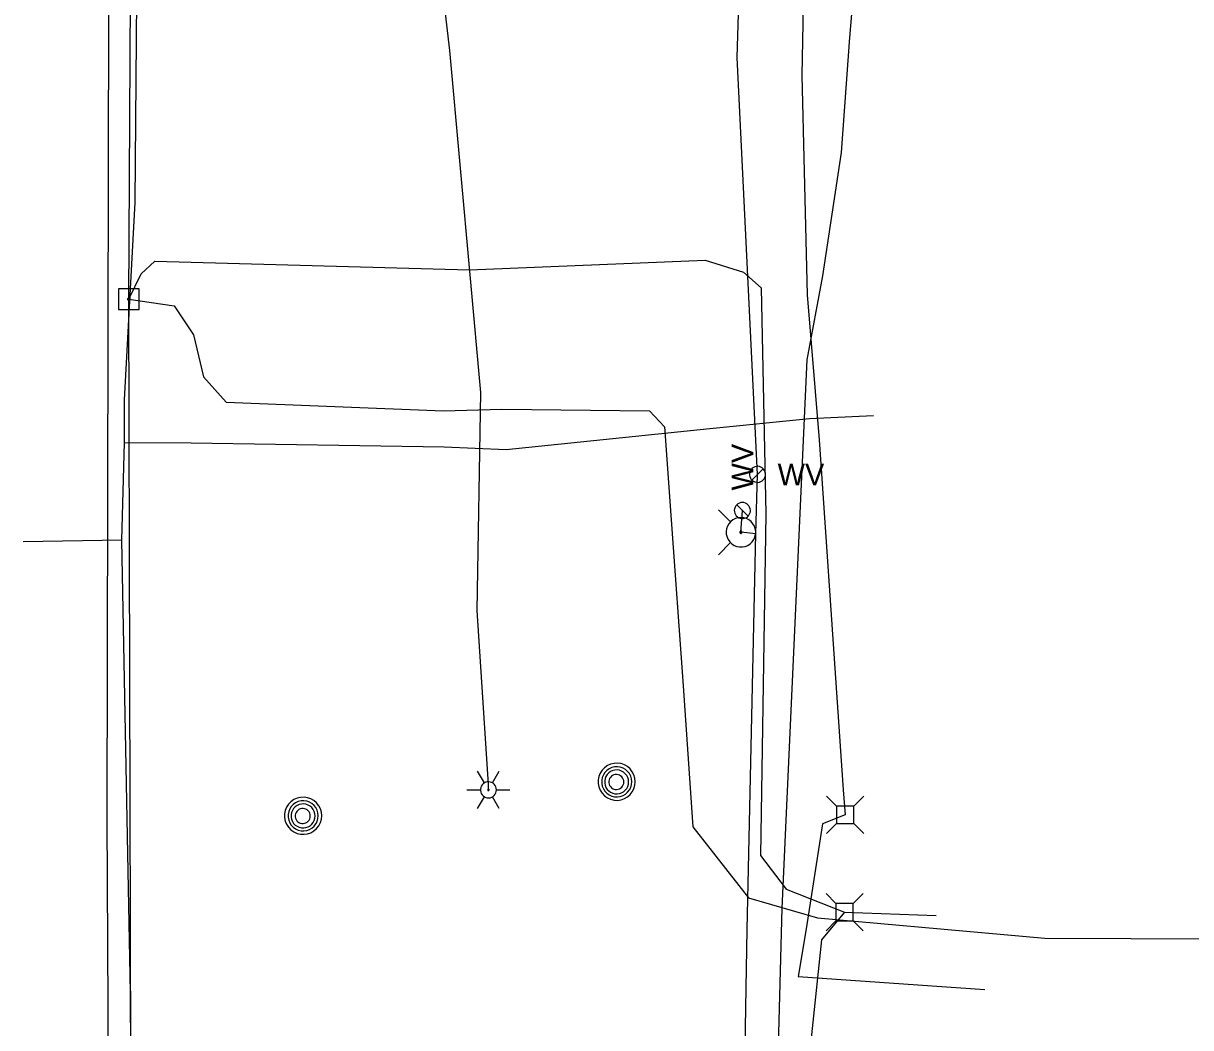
# Model space of a CAD drawing. Extents: x 596028 to 606371, y 330010 to 403088.
# Drawn here: x 602031.9 to 602239.1, y 369835.9 to 370014.1 of the extents above; entities that cross this region are included whole.
import ezdxf

# ---------------------------------------------------------------- set-up
doc = ezdxf.new("R2010")
doc.units = 0
for name, color, linetype in [('E_LTG', 7, 'Continuous'), ('E_LTG_CID', 7, 'Continuous'), ('E_UTL_AG_Bold', 7, 'Continuous'), ('E_UTL_E_UG', 7, 'Continuous'), ('E_UTL_EPowerPole', 7, 'Continuous'), ('E_UTL_G_UG', 7, 'Continuous'), ('E_UTL_MH', 7, 'Continuous'), ('E_UTL_Overhead', 7, 'Continuous'), ('E_UTL_T_UG', 7, 'Continuous'), ('E_UTL_TV_UG', 7, 'Continuous'), ('E_UTL_W', 7, 'Continuous'), ('E_UTL_W_UG', 7, 'Continuous'), ('E_UTL_WHydrant', 7, 'Continuous')]:
    doc.layers.add(name, color=color, linetype=linetype)

msp = doc.modelspace()

# ---------------------------------------------------------------- linework, layer by layer
at = {"layer": 'E_LTG'}
for points in [[(602113.76, 369879.33), (602112.57, 369881.39)], [(602115.91, 369878.09), (602115.88, 369878.36), (602115.8, 369878.62), (602115.68, 369878.86), (602115.51, 369879.08), (602115.31, 369879.26), (602115.07, 369879.39), (602114.81, 369879.48), (602114.55, 369879.52), (602114.27, 369879.51), (602114.01, 369879.44), (602113.76, 369879.33), (602113.54, 369879.17), (602113.35, 369878.98), (602113.21, 369878.75), (602113.11, 369878.49), (602113.06, 369878.23), (602113.06, 369877.96), (602113.11, 369877.69), (602113.21, 369877.44), (602113.35, 369877.21), (602113.54, 369877.01), (602113.76, 369876.85), (602114.01, 369876.74), (602114.27, 369876.68), (602114.55, 369876.66), (602114.81, 369876.7), (602115.07, 369876.79), (602115.31, 369876.93), (602115.51, 369877.11), (602115.68, 369877.32), (602115.8, 369877.56), (602115.88, 369877.82), (602115.91, 369878.09)], [(602115.91, 369878.09), (602115.88, 369878.36), (602115.8, 369878.62), (602115.68, 369878.86), (602115.51, 369879.08), (602115.31, 369879.26), (602115.07, 369879.39), (602114.81, 369879.48), (602114.55, 369879.52), (602114.27, 369879.51), (602114.01, 369879.44), (602113.76, 369879.33), (602113.54, 369879.17), (602113.35, 369878.98), (602113.21, 369878.75), (602113.11, 369878.49), (602113.06, 369878.23), (602113.06, 369877.96), (602113.11, 369877.69), (602113.21, 369877.44), (602113.35, 369877.21), (602113.54, 369877.01), (602113.76, 369876.85), (602114.01, 369876.74), (602114.27, 369876.68), (602114.55, 369876.66), (602114.81, 369876.7), (602115.07, 369876.79), (602115.31, 369876.93), (602115.51, 369877.11), (602115.68, 369877.32), (602115.8, 369877.56), (602115.88, 369877.82), (602115.91, 369878.09)], [(602115.91, 369878.09), (602115.88, 369878.36), (602115.8, 369878.62), (602115.68, 369878.86), (602115.51, 369879.08), (602115.31, 369879.26), (602115.07, 369879.39), (602114.81, 369879.48), (602114.55, 369879.52), (602114.27, 369879.51), (602114.01, 369879.44), (602113.76, 369879.33), (602113.54, 369879.17), (602113.35, 369878.98), (602113.21, 369878.75), (602113.11, 369878.49), (602113.06, 369878.23), (602113.06, 369877.96), (602113.11, 369877.69), (602113.21, 369877.44), (602113.35, 369877.21), (602113.54, 369877.01), (602113.76, 369876.85), (602114.01, 369876.74), (602114.27, 369876.68), (602114.55, 369876.66), (602114.81, 369876.7), (602115.07, 369876.79), (602115.31, 369876.93), (602115.51, 369877.11), (602115.68, 369877.32), (602115.8, 369877.56), (602115.88, 369877.82), (602115.91, 369878.09)], [(602115.19, 369879.33), (602116.38, 369881.39)], [(602110.67, 369878.09), (602113.05, 369878.09)], [(602114.6, 369878.09), (602114.59, 369878.11), (602114.59, 369878.14), (602114.58, 369878.16), (602114.56, 369878.17), (602114.55, 369878.19), (602114.53, 369878.2), (602114.51, 369878.21), (602114.48, 369878.21), (602114.46, 369878.21), (602114.44, 369878.2), (602114.42, 369878.2), (602114.4, 369878.18), (602114.38, 369878.17), (602114.37, 369878.15), (602114.36, 369878.13), (602114.36, 369878.1), (602114.36, 369878.08), (602114.36, 369878.06), (602114.37, 369878.04), (602114.38, 369878.02), (602114.4, 369878), (602114.42, 369877.99), (602114.44, 369877.98), (602114.46, 369877.97), (602114.48, 369877.97), (602114.51, 369877.98), (602114.53, 369877.98), (602114.55, 369878), (602114.56, 369878.01), (602114.58, 369878.03), (602114.59, 369878.05), (602114.59, 369878.07), (602114.6, 369878.09)], [(602115.91, 369878.09), (602118.29, 369878.09)], [(602112.57, 369874.79), (602113.76, 369876.85)], [(602116.38, 369874.79), (602115.19, 369876.85)]]:
    msp.add_lwpolyline(points, dxfattribs=at)
at = {"layer": 'E_LTG_CID'}
msp.add_lwpolyline([(602114.48, 369879.03), (602112.46, 369909.95), (602113.14, 369948.64), (602107.63, 370009.31), (602106.27, 370021.02), (602106.31, 370022.15), (602102.79, 370046.61), (602099.33, 370091.29), (602099.38, 370142.28), (602099.8, 370151.78), (602083.03, 370146.55), (602067.66, 370143.25), (602054.17, 370143.31), (602051.62, 370141.89)], dxfattribs=at)
at = {"layer": 'E_UTL_AG_Bold'}
for points in [[(602176.26, 369875.22), (602174.51, 369876.97)], [(602179.36, 369875.22), (602181.11, 369876.97)], [(602179.36, 369875.22), (602176.26, 369875.22)], [(602176.26, 369875.22), (602176.26, 369872.13)], [(602179.36, 369872.13), (602179.36, 369875.22)], [(602176.26, 369872.13), (602174.51, 369870.37)], [(602176.26, 369872.13), (602179.36, 369872.13)], [(602179.36, 369872.13), (602181.11, 369870.37)], [(602176.16, 369857.94), (602174.41, 369859.69)], [(602179.25, 369857.94), (602181.01, 369859.69)], [(602179.25, 369857.94), (602176.16, 369857.94)], [(602176.16, 369857.94), (602176.16, 369854.84)], [(602179.25, 369854.84), (602179.25, 369857.94)], [(602176.16, 369854.84), (602174.41, 369853.09)], [(602176.16, 369854.84), (602179.25, 369854.84)], [(602179.25, 369854.84), (602181.01, 369853.09)]]:
    msp.add_lwpolyline(points, dxfattribs=at)
at = {"layer": 'E_UTL_E_UG'}
msp.add_line((602213.27, 369851.79), (602870.97, 369848.92), dxfattribs=at)
for points in [[(602164.61, 369781.52), (602166.61, 369857.1), (602171.04, 369954.38), (602173.82, 369969.33), (602177.18, 369991.21), (602178.65, 370011.61), (602180.88, 370038.01), (602188.74, 370074.33), (602188.31, 370136.23), (602185.83, 370196.76), (602187.27, 370280.36), (602185.14, 370301.21), (602185.05, 370312.23), (602185.65, 370367.59), (602194.1, 370451.75)], [(602050.68, 369965.17), (602058.71, 369964), (602062.13, 369958.84), (602063.89, 369951.37), (602067.93, 369946.92), (602106.51, 369945.33), (602116.88, 369945.67), (602143.07, 369945.36), (602145.76, 369942.54), (602146.89, 369926.02), (602148.99, 369897.36), (602150.79, 369871.53), (602160.62, 369858.93), (602172.91, 369855.35), (602213.27, 369851.79)], [(602114.48, 369878.09), (602114.48, 369879.03)]]:
    msp.add_lwpolyline(points, dxfattribs=at)
at = {"layer": 'E_UTL_EPowerPole'}
for points in [[(602050.65, 369967.02), (602050.65, 369969.93)], [(602052.49, 369967.02), (602048.8, 369967.02)], [(602048.8, 369967.02), (602048.8, 369963.33)], [(602052.49, 369963.33), (602052.49, 369967.02)], [(602050.92, 369965.17), (602050.91, 369965.22), (602050.9, 369965.26), (602050.88, 369965.3), (602050.85, 369965.34), (602050.82, 369965.37), (602050.78, 369965.39), (602050.73, 369965.41), (602050.69, 369965.41), (602050.64, 369965.41), (602050.6, 369965.4), (602050.56, 369965.38), (602050.52, 369965.35), (602050.49, 369965.32), (602050.47, 369965.28), (602050.45, 369965.24), (602050.44, 369965.2), (602050.44, 369965.15), (602050.45, 369965.11), (602050.47, 369965.06), (602050.49, 369965.03), (602050.52, 369964.99), (602050.56, 369964.97), (602050.6, 369964.95), (602050.64, 369964.94), (602050.69, 369964.94), (602050.73, 369964.94), (602050.78, 369964.96), (602050.82, 369964.98), (602050.85, 369965.01), (602050.88, 369965.05), (602050.9, 369965.09), (602050.91, 369965.13), (602050.92, 369965.17)], [(602048.8, 369963.33), (602052.49, 369963.33)]]:
    msp.add_lwpolyline(points, dxfattribs=at)
at = {"layer": 'E_UTL_G_UG'}
for points in [[(602043.05, 368958.08), (602041.79, 369007.09), (602041.4, 369066.36), (602041.39, 369081.34), (602040.25, 369149.29), (602041.48, 369197.25), (602042.43, 369272.91), (602042.85, 369308.8), (602042.8, 369368.56), (602043.42, 369461.34), (602044.54, 369538.24), (602045.12, 369569.42), (602047.17, 369613.61), (602048.61, 369693.62), (602051.23, 369788.24), (602050.96, 369842.07), (602049.43, 369922.42), (602049.9, 369939.74), (602049.87, 369947.31), (602051.8, 369982.35), (602052.8, 370105.48), (602048.77, 370156.85), (602046.53, 370219.68), (602048.74, 370279.2)], [(602049.9, 369939.74), (602061.72, 369939.69), (602106.61, 369938.95), (602117.63, 369938.49), (602153.8, 369942.21), (602171.46, 369943.99), (602182.84, 369944.53)], [(602049.43, 369922.42), (602031.93, 369922.11)]]:
    msp.add_lwpolyline(points, dxfattribs=at)
at = {"layer": 'E_UTL_MH'}
for points in [[(602140.55, 369879.53), (602140.49, 369880.15), (602140.31, 369880.75), (602140.02, 369881.31), (602139.63, 369881.81), (602139.16, 369882.22), (602138.62, 369882.53), (602138.02, 369882.74), (602137.4, 369882.82), (602136.78, 369882.79), (602136.17, 369882.65), (602135.6, 369882.39), (602135.09, 369882.02), (602134.65, 369881.57), (602134.31, 369881.04), (602134.08, 369880.46), (602133.96, 369879.84), (602133.96, 369879.21), (602134.08, 369878.6), (602134.31, 369878.02), (602134.65, 369877.49), (602135.09, 369877.03), (602135.6, 369876.67), (602136.17, 369876.41), (602136.78, 369876.26), (602137.4, 369876.23), (602138.02, 369876.32), (602138.62, 369876.53), (602139.16, 369876.84), (602139.63, 369877.25), (602140.02, 369877.74), (602140.31, 369878.3), (602140.49, 369878.9), (602140.55, 369879.53)], [(602139.93, 369879.52), (602139.88, 369880.03), (602139.74, 369880.52), (602139.51, 369880.97), (602139.19, 369881.37), (602138.81, 369881.7), (602138.37, 369881.96), (602137.89, 369882.13), (602137.38, 369882.2), (602136.87, 369882.17), (602136.38, 369882.05), (602135.92, 369881.84), (602135.5, 369881.55), (602135.15, 369881.18), (602134.88, 369880.75), (602134.69, 369880.28), (602134.59, 369879.78), (602134.59, 369879.27), (602134.69, 369878.77), (602134.88, 369878.3), (602135.15, 369877.87), (602135.5, 369877.5), (602135.92, 369877.21), (602136.38, 369876.99), (602136.87, 369876.87), (602137.38, 369876.85), (602137.89, 369876.92), (602138.37, 369877.09), (602138.81, 369877.34), (602139.19, 369877.68), (602139.51, 369878.08), (602139.74, 369878.53), (602139.88, 369879.02), (602139.93, 369879.52)], [(602139.37, 369879.5), (602139.33, 369879.9), (602139.22, 369880.29), (602139.03, 369880.65), (602138.78, 369880.96), (602138.47, 369881.23), (602138.12, 369881.43), (602137.74, 369881.56), (602137.34, 369881.62), (602136.94, 369881.6), (602136.54, 369881.51), (602136.17, 369881.34), (602135.84, 369881.1), (602135.57, 369880.81), (602135.35, 369880.47), (602135.2, 369880.1), (602135.12, 369879.7), (602135.12, 369879.29), (602135.2, 369878.9), (602135.35, 369878.52), (602135.57, 369878.18), (602135.84, 369877.89), (602136.17, 369877.65), (602136.54, 369877.48), (602136.94, 369877.39), (602137.34, 369877.37), (602137.74, 369877.43), (602138.12, 369877.56), (602138.47, 369877.76), (602138.78, 369878.03), (602139.03, 369878.34), (602139.22, 369878.7), (602139.33, 369879.09), (602139.37, 369879.5)], [(602138.51, 369879.48), (602138.49, 369879.73), (602138.42, 369879.98), (602138.3, 369880.2), (602138.14, 369880.4), (602137.95, 369880.56), (602137.73, 369880.69), (602137.49, 369880.77), (602137.24, 369880.81), (602136.99, 369880.8), (602136.74, 369880.74), (602136.51, 369880.63), (602136.31, 369880.49), (602136.13, 369880.3), (602136, 369880.09), (602135.9, 369879.86), (602135.85, 369879.61), (602135.85, 369879.35), (602135.9, 369879.1), (602136, 369878.87), (602136.13, 369878.66), (602136.31, 369878.47), (602136.51, 369878.33), (602136.74, 369878.22), (602136.99, 369878.16), (602137.24, 369878.15), (602137.49, 369878.19), (602137.73, 369878.27), (602137.95, 369878.4), (602138.14, 369878.56), (602138.3, 369878.76), (602138.42, 369878.98), (602138.49, 369879.23), (602138.51, 369879.48)], [(602084.89, 369873.49), (602084.83, 369874.12), (602084.66, 369874.72), (602084.37, 369875.28), (602083.98, 369875.77), (602083.51, 369876.18), (602082.96, 369876.5), (602082.37, 369876.7), (602081.75, 369876.79), (602081.12, 369876.76), (602080.51, 369876.61), (602079.94, 369876.35), (602079.43, 369875.99), (602079, 369875.53), (602078.66, 369875.01), (602078.43, 369874.42), (602078.31, 369873.81), (602078.31, 369873.18), (602078.43, 369872.56), (602078.66, 369871.98), (602079, 369871.45), (602079.43, 369871), (602079.94, 369870.64), (602080.51, 369870.37), (602081.12, 369870.23), (602081.75, 369870.2), (602082.37, 369870.29), (602082.96, 369870.49), (602083.51, 369870.81), (602083.98, 369871.22), (602084.37, 369871.71), (602084.66, 369872.27), (602084.83, 369872.87), (602084.89, 369873.49)], [(602084.28, 369873.49), (602084.23, 369874), (602084.09, 369874.48), (602083.85, 369874.94), (602083.54, 369875.34), (602083.15, 369875.67), (602082.71, 369875.92), (602082.23, 369876.09), (602081.73, 369876.16), (602081.22, 369876.14), (602080.72, 369876.02), (602080.26, 369875.81), (602079.85, 369875.51), (602079.5, 369875.14), (602079.22, 369874.72), (602079.03, 369874.24), (602078.94, 369873.74), (602078.94, 369873.23), (602079.03, 369872.73), (602079.22, 369872.26), (602079.5, 369871.83), (602079.85, 369871.47), (602080.26, 369871.17), (602080.72, 369870.96), (602081.22, 369870.84), (602081.73, 369870.82), (602082.23, 369870.89), (602082.71, 369871.05), (602083.15, 369871.31), (602083.54, 369871.64), (602083.85, 369872.04), (602084.09, 369872.49), (602084.23, 369872.98), (602084.28, 369873.49)], [(602083.71, 369873.46), (602083.68, 369873.86), (602083.56, 369874.25), (602083.38, 369874.61), (602083.13, 369874.93), (602082.82, 369875.19), (602082.47, 369875.4), (602082.09, 369875.53), (602081.69, 369875.59), (602081.28, 369875.57), (602080.89, 369875.47), (602080.52, 369875.3), (602080.19, 369875.07), (602079.91, 369874.78), (602079.69, 369874.44), (602079.54, 369874.06), (602079.47, 369873.66), (602079.47, 369873.26), (602079.54, 369872.86), (602079.69, 369872.48), (602079.91, 369872.14), (602080.19, 369871.85), (602080.52, 369871.62), (602080.89, 369871.45), (602081.28, 369871.35), (602081.69, 369871.33), (602082.09, 369871.39), (602082.47, 369871.52), (602082.82, 369871.73), (602083.13, 369871.99), (602083.38, 369872.31), (602083.56, 369872.67), (602083.68, 369873.06), (602083.71, 369873.46)], [(602082.86, 369873.45), (602082.83, 369873.7), (602082.76, 369873.94), (602082.65, 369874.17), (602082.49, 369874.36), (602082.3, 369874.53), (602082.08, 369874.66), (602081.84, 369874.74), (602081.59, 369874.78), (602081.34, 369874.76), (602081.09, 369874.7), (602080.86, 369874.6), (602080.65, 369874.45), (602080.48, 369874.27), (602080.34, 369874.06), (602080.25, 369873.82), (602080.2, 369873.57), (602080.2, 369873.32), (602080.25, 369873.07), (602080.34, 369872.83), (602080.48, 369872.62), (602080.65, 369872.44), (602080.86, 369872.29), (602081.09, 369872.19), (602081.34, 369872.13), (602081.59, 369872.11), (602081.84, 369872.15), (602082.08, 369872.23), (602082.3, 369872.36), (602082.49, 369872.53), (602082.65, 369872.72), (602082.76, 369872.95), (602082.83, 369873.19), (602082.86, 369873.45)]]:
    msp.add_lwpolyline(points, dxfattribs=at)
at = {"layer": 'E_UTL_Overhead'}
msp.add_lwpolyline([(602046.65, 367600.38), (602051.29, 367697.52), (602053.8, 367901.24), (602051.89, 368080.89), (602055.16, 368276.21), (602053.08, 368301.06), (602057.62, 368469.75), (602045.39, 368617.17), (602046.06, 368815.09), (602047.67, 369060.69), (602047.72, 369211.87), (602048.36, 369250.01), (602048.54, 369288.25), (602049.4, 369442.5), (602049.76, 369613.32), (602051.08, 369789.61), (602050.68, 369965.17), (602051.62, 370141.89), (602052.51, 370286.68), (602048.38, 370407.21)], dxfattribs=at)
at = {"layer": 'E_UTL_T_UG'}
for points in [[(602048.54, 369288.25), (602044.72, 369296.04), (602047.2, 369401.91), (602048.77, 369539.92), (602047.46, 369606.19), (602047.57, 369728.34), (602046.79, 369872.91), (602047.13, 370016.7), (602046.55, 370126.56), (602050.85, 370148.65), (602053.67, 370151.21), (602054.14, 370153.69), (602051.02, 370164.19), (602047.73, 370303.8), (602044.49, 370398.4)], [(602189.61, 370297.2), (602179.01, 370299.82), (602173.76, 370289.03), (602170.8, 370227.87), (602168.33, 370188.23), (602168.25, 370168.11), (602168.23, 370140.21), (602169.66, 370138.48), (602174.05, 370136.43), (602174.63, 370044.94), (602170.67, 370032.78), (602170.1, 370004.86), (602171.08, 369965.94), (602173.17, 369940.22), (602177.46, 369878.11), (602177.81, 369873.67), (602173.77, 369872.08), (602170.9, 369853.4), (602169.45, 369844.95), (602202.58, 369842.66)]]:
    msp.add_lwpolyline(points, dxfattribs=at)
at = {"layer": 'E_UTL_TV_UG'}
for points in [[(602050.68, 369965.17), (602052.83, 369969.67), (602055.27, 369971.9), (602111.12, 369970.41), (602152.93, 369972.07), (602159.75, 369969.97), (602162.87, 369967.16), (602163.73, 369927.09), (602162.75, 369866.41), (602167.33, 369860.44), (602177.71, 369856.39), (602193.95, 369855.79)], [(602177.71, 369856.39), (602173.62, 369851.46), (602169.65, 369813.81), (602170.03, 369768.98), (602171.51, 369767.07), (602173.48, 369766.13), (602180.39, 369765.36), (602196.68, 369765.58)]]:
    msp.add_lwpolyline(points, dxfattribs=at)
at = {"layer": 'E_UTL_W'}
for points in [[(602163.67, 369934.08), (602163.64, 369934.35), (602163.57, 369934.61), (602163.44, 369934.85), (602163.27, 369935.07), (602163.07, 369935.24), (602162.83, 369935.38), (602162.58, 369935.47), (602162.31, 369935.51), (602162.04, 369935.49), (602161.78, 369935.43), (602161.53, 369935.32), (602161.31, 369935.16), (602161.12, 369934.96), (602160.97, 369934.74), (602160.87, 369934.48), (602160.82, 369934.22), (602160.82, 369933.95), (602160.87, 369933.68), (602160.97, 369933.43), (602161.12, 369933.2), (602161.31, 369933.01), (602161.53, 369932.85), (602161.78, 369932.74), (602162.04, 369932.67), (602162.31, 369932.66), (602162.58, 369932.7), (602162.83, 369932.79), (602163.07, 369932.92), (602163.27, 369933.1), (602163.44, 369933.31), (602163.57, 369933.55), (602163.64, 369933.81), (602163.67, 369934.08)], [(602161.23, 369933.08), (602163.25, 369935.09)], [(602159.56, 369929.08), (602159.29, 369929.06), (602159.03, 369928.98), (602158.78, 369928.86), (602158.57, 369928.69), (602158.39, 369928.49), (602158.26, 369928.25), (602158.17, 369927.99), (602158.13, 369927.73), (602158.14, 369927.46), (602158.21, 369927.19), (602158.32, 369926.95), (602158.48, 369926.72), (602158.67, 369926.54), (602158.9, 369926.39), (602159.15, 369926.29), (602159.42, 369926.24), (602159.69, 369926.24), (602159.96, 369926.29), (602160.21, 369926.39), (602160.44, 369926.54), (602160.63, 369926.72), (602160.79, 369926.95), (602160.9, 369927.19), (602160.97, 369927.46), (602160.98, 369927.73), (602160.94, 369927.99), (602160.85, 369928.25), (602160.72, 369928.49), (602160.54, 369928.69), (602160.33, 369928.86), (602160.09, 369928.98), (602159.83, 369929.06), (602159.56, 369929.08)], [(602160.56, 369926.65), (602158.55, 369928.67)]]:
    msp.add_lwpolyline(points, dxfattribs=at)
at = {"layer": 'E_UTL_W_UG'}
for points in [[(602164.03, 369541.04), (602166.71, 369627.34), (602166.76, 369640.85), (602166.1, 369676.63), (602162.73, 369726.05), (602159.05, 369773.37), (602160.39, 369853.29), (602161.94, 369923.53), (602162.24, 369934.08), (602158.63, 370008.07), (602162.46, 370134.02), (602161.45, 370201.36), (602163.81, 370228.36), (602164.56, 370277.26), (602163.14, 370323.72), (602163.55, 370366.93), (602158.56, 370399.9)], [(602159.3, 369923.81), (602159.56, 369927.66)], [(602161.94, 369923.53), (602159.3, 369923.81)]]:
    msp.add_lwpolyline(points, dxfattribs=at)
at = {"layer": 'E_UTL_WHydrant'}
for points in [[(602157.47, 369925.65), (602155.33, 369927.79)], [(602159.3, 369926.43), (602158.81, 369926.39), (602158.33, 369926.25), (602157.89, 369926.02), (602157.49, 369925.71), (602157.17, 369925.33), (602156.92, 369924.9), (602156.76, 369924.43), (602156.68, 369923.94), (602156.71, 369923.44), (602156.83, 369922.95), (602157.03, 369922.5), (602157.32, 369922.09), (602157.68, 369921.75), (602158.1, 369921.48), (602158.57, 369921.29), (602159.06, 369921.2), (602159.55, 369921.2), (602160.04, 369921.29), (602160.51, 369921.48), (602160.93, 369921.75), (602161.29, 369922.09), (602161.58, 369922.5), (602161.78, 369922.95), (602161.9, 369923.44), (602161.92, 369923.94), (602161.85, 369924.43), (602161.69, 369924.9), (602161.44, 369925.33), (602161.11, 369925.71), (602160.72, 369926.02), (602160.28, 369926.25), (602159.8, 369926.39), (602159.3, 369926.43)], [(602159.3, 369924.01), (602159.27, 369924.01), (602159.23, 369924), (602159.2, 369923.98), (602159.17, 369923.96), (602159.14, 369923.93), (602159.12, 369923.89), (602159.11, 369923.86), (602159.1, 369923.82), (602159.11, 369923.78), (602159.11, 369923.75), (602159.13, 369923.71), (602159.15, 369923.68), (602159.18, 369923.65), (602159.21, 369923.63), (602159.25, 369923.62), (602159.29, 369923.61), (602159.32, 369923.61), (602159.36, 369923.62), (602159.4, 369923.63), (602159.43, 369923.65), (602159.46, 369923.68), (602159.48, 369923.71), (602159.49, 369923.75), (602159.5, 369923.78), (602159.5, 369923.82), (602159.5, 369923.86), (602159.49, 369923.89), (602159.47, 369923.93), (602159.44, 369923.96), (602159.41, 369923.98), (602159.38, 369924), (602159.34, 369924.01), (602159.3, 369924.01)], [(602157.47, 369921.98), (602155.33, 369919.83)]]:
    msp.add_lwpolyline(points, dxfattribs=at)

# ---------------------------------------------------------------- texts
at = {"layer": 'E_UTL_W'}
msp.add_text('WV', height=3.85, rotation=90, dxfattribs=at).set_placement((602161.48, 369931.22))
msp.add_text('WV', height=3.85, dxfattribs=at).set_placement((602165.81, 369932.16))

doc.saveas('drawing.dxf')
